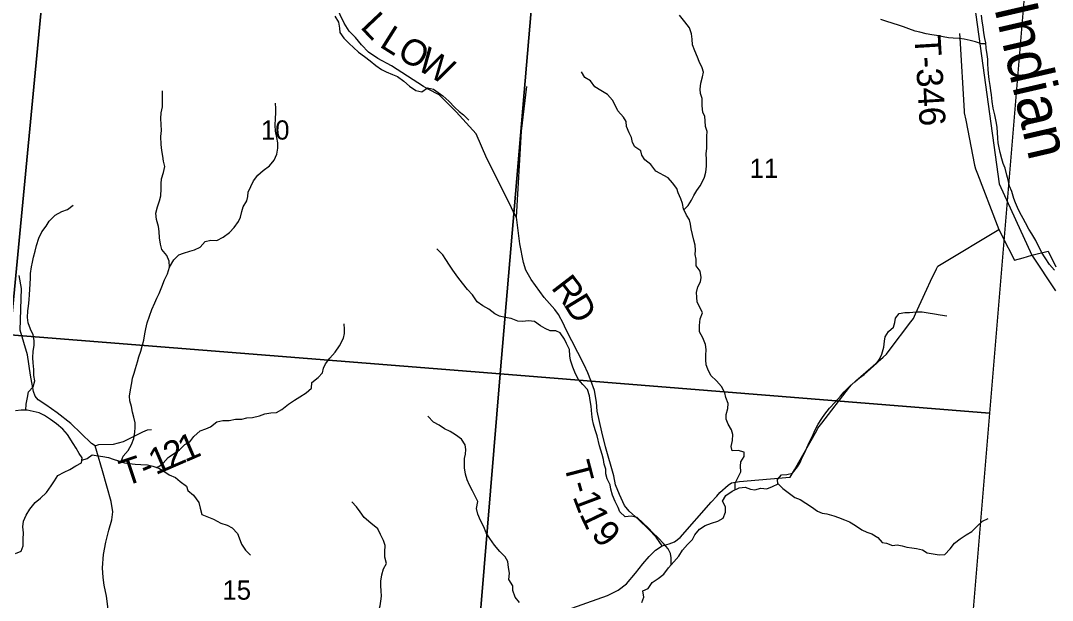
# Model space of a CAD drawing. Extents: x 1715311 to 2083412, y 146837 to 553079.
# Drawn here: x 1966796 to 1978656, y 332710 to 339371 of the extents above; entities that cross this region are included whole.
import ezdxf

# ---------------------------------------------------------------- set-up
doc = ezdxf.new("R2010")
doc.units = 0
for name, color, linetype in [('GM_X_County_Road', 7, 'Continuous'), ('GM_X_Major_River', 7, 'Continuous'), ('GM_X_Minor_River', 7, 'Continuous'), ('GM_X_Minor_River_Text', 7, 'Continuous'), ('GM_X_Section', 7, 'Continuous'), ('GM_X_Section_Text', 7, 'Continuous'), ('GM_X_Township_Road', 7, 'Continuous'), ('GM_X_Township_Road_Text', 7, 'Continuous'), ('GM_X_Township_ROW', 7, 'Continuous'), ('GM_X_US_Route', 7, 'Continuous')]:
    doc.layers.add(name, color=color, linetype=linetype)

msp = doc.modelspace()

# ---------------------------------------------------------------- linework, layer by layer
at = {"layer": 'GM_X_County_Road'}
for points in [[(1973014, 332580), (1973541, 332765), (1973665, 332826), (1973762, 332900), (1973865, 333024), (1973950, 333130), (1974021, 333212), (1974093, 333286), (1974169, 333337), (1974251, 333358), (1974312, 333383), (1974376, 333433), (1974734, 333838), (1974801, 333908), (1974835, 333951), (1974928, 334035), (1974966, 334060), (1975059, 334075), (1975638, 334124), (1975643, 334124), (1975692, 334210), (1975947, 334662), (1975962, 334688), (1976007, 334747), (1976324, 335158), (1976346, 335187), (1976397, 335231), (1976711, 335503), (1976751, 335537), (1976782, 335579), (1977030, 335912), (1977059, 335950), (1977082, 336001), (1977212, 336284), (1977213, 336287), (1977257, 336378), (1977324, 336519), (1977339, 336551), (1977397, 336586), (1978022, 336959), (1978040, 336970), (1978078, 336897), (1978079, 336895)], [(1978079, 336895), (1978221, 336620), (1978222, 336617), (1978319, 336646), (1978369, 336661), (1978419, 336676)], [(1978419, 336676), (1978610, 336723), (1978696, 336543)]]:
    msp.add_lwpolyline(points, dxfattribs=at)
at = {"layer": 'GM_X_Major_River'}
msp.add_lwpolyline([(1966736, 333250), (1966804, 333276), (1966824, 333336), (1966827, 333412), (1966831, 333486), (1966823, 333554), (1966830, 333620), (1966860, 333690), (1966902, 333759), (1966962, 333835), (1967026, 333883), (1967092, 333951), (1967149, 334025), (1967185, 334082), (1967225, 334146), (1967295, 334184), (1967363, 334214), (1967431, 334255), (1967495, 334289), (1967503, 334347), (1967468, 334397), (1967434, 334460), (1967402, 334514), (1967335, 334614), (1967281, 334678), (1967210, 334737), (1967138, 334789), (1967072, 334833), (1967011, 334864), (1966941, 334880), (1966871, 334894), (1966801, 334897), (1966737, 334889)], dxfattribs=at)
at = {"layer": 'GM_X_Minor_River'}
for points in [[(1970408, 339421), (1970452, 339355), (1970462, 339285), (1970466, 339233), (1970510, 339169), (1970574, 339109), (1970624, 339063), (1970682, 339007), (1970750, 338959), (1970814, 338908), (1970879, 338854), (1970946, 338808), (1970998, 338782), (1971072, 338752), (1971128, 338730), (1971200, 338674), (1971268, 338618), (1971340, 338570), (1971410, 338552), (1971472, 338600), (1971544, 338585), (1971596, 338545), (1971650, 338505), (1971720, 338447), (1971788, 338373), (1971838, 338325), (1971888, 338287), (1971948, 338229)], [(1974420, 337197), (1974468, 337247), (1974508, 337309), (1974536, 337361), (1974570, 337421), (1974608, 337471), (1974634, 337521), (1974656, 337572), (1974671, 337628), (1974681, 337698), (1974679, 337776), (1974677, 337842), (1974685, 337904), (1974683, 337976), (1974685, 338044), (1974687, 338096), (1974670, 338156), (1974664, 338218), (1974662, 338270), (1974638, 338320), (1974632, 338393), (1974632, 338477), (1974610, 338533), (1974606, 338585), (1974614, 338651), (1974635, 338727), (1974645, 338777), (1974631, 338829), (1974595, 338903), (1974577, 338953), (1974545, 339023), (1974521, 339091), (1974515, 339157), (1974507, 339219), (1974485, 339289), (1974431, 339359), (1974371, 339435)], [(1977892, 339103), (1977840, 339106), (1977774, 339128), (1977710, 339144), (1977644, 339159), (1977585, 339165), (1977515, 339169), (1977461, 339175), (1977401, 339185), (1977323, 339201), (1977269, 339209), (1977207, 339221), (1977133, 339239), (1977079, 339250), (1977005, 339276), (1976945, 339300), (1976887, 339318), (1976755, 339362), (1976683, 339384)], [(1978682, 336502), (1978624, 336570), (1978572, 336644), (1978532, 336712), (1978466, 336844), (1978420, 336920), (1978386, 336974), (1978347, 337046), (1978321, 337096), (1978283, 337166), (1978257, 337222), (1978231, 337276), (1978215, 337328), (1978189, 337406), (1978165, 337470), (1978147, 337540), (1978133, 337597), (1978113, 337675), (1978092, 337731), (1978074, 337783), (1978056, 337857), (1978044, 337909), (1978034, 337967), (1978028, 338019), (1978020, 338147), (1978010, 338213), (1977996, 338287), (1977977, 338367), (1977965, 338441), (1977957, 338519), (1977949, 338569), (1977943, 338625), (1977931, 338696), (1977923, 338764), (1977919, 338814), (1977915, 338876), (1977913, 338930), (1977906, 338982), (1977896, 339056), (1977890, 339116), (1977880, 339166), (1977870, 339232), (1977860, 339300), (1977850, 339366), (1977842, 339434)], [(1975010, 333982), (1975010, 334058), (1975044, 334126), (1975075, 334186), (1975071, 334250), (1975075, 334300), (1975113, 334364), (1975115, 334414), (1975043, 334432), (1974975, 334428), (1974963, 334478), (1974979, 334546), (1974983, 334616), (1974969, 334668), (1974931, 334736), (1974906, 334792), (1974908, 334844), (1974926, 334913), (1974930, 334973), (1974904, 335041), (1974892, 335095), (1974852, 335167), (1974794, 335233), (1974730, 335293), (1974696, 335365), (1974678, 335415), (1974672, 335473), (1974673, 335523), (1974677, 335593), (1974669, 335649), (1974639, 335725), (1974599, 335797), (1974599, 335869), (1974609, 335943), (1974633, 336014), (1974610, 336064), (1974572, 336138), (1974568, 336194), (1974566, 336246), (1974582, 336314), (1974612, 336368), (1974618, 336418), (1974606, 336492), (1974560, 336552), (1974560, 336630), (1974551, 336682), (1974555, 336732), (1974549, 336790), (1974535, 336850), (1974503, 336979), (1974497, 337031), (1974487, 337083), (1974451, 337135), (1974415, 337209), (1974403, 337271), (1974386, 337323), (1974354, 337391), (1974340, 337441), (1974288, 337507), (1974240, 337565), (1974100, 337641), (1974040, 337717), (1973972, 337772), (1973938, 337824), (1973924, 337874), (1973858, 337920), (1973830, 337970), (1973820, 338030), (1973792, 338082), (1973760, 338153), (1973756, 338211), (1973726, 338263), (1973660, 338335), (1973634, 338391), (1973601, 338459), (1973541, 338523), (1973467, 338568), (1973397, 338610), (1973347, 338678), (1973283, 338716), (1973243, 338784)], [(1967950, 334304), (1967976, 334365), (1968032, 334433), (1968069, 334499), (1968097, 334569), (1968109, 334641), (1968113, 334697), (1968114, 334751), (1968098, 334815), (1968082, 334871), (1968069, 334937), (1968053, 335003), (1968047, 335057), (1968059, 335127), (1968074, 335209), (1968082, 335263), (1968100, 335321), (1968116, 335375), (1968141, 335449), (1968155, 335507), (1968177, 335573), (1968193, 335631), (1968214, 335699), (1968224, 335771), (1968236, 335829), (1968252, 335899), (1968277, 335975), (1968303, 336053), (1968339, 336129), (1968361, 336182), (1968390, 336236), (1968418, 336312), (1968450, 336394), (1968484, 336462), (1968507, 336538), (1968505, 336606), (1968475, 336674), (1968420, 336740), (1968404, 336803), (1968394, 336875), (1968389, 336947), (1968381, 337005), (1968357, 337087), (1968352, 337157), (1968368, 337231), (1968392, 337301), (1968408, 337359), (1968413, 337439), (1968411, 337497), (1968415, 337555), (1968437, 337625), (1968454, 337695), (1968440, 337755), (1968430, 337813), (1968419, 337879), (1968411, 337949), (1968407, 338039), (1968416, 338107), (1968412, 338177), (1968406, 338247), (1968412, 338311), (1968427, 338381), (1968427, 338501), (1968426, 338565)], [(1968507, 336538), (1968556, 336622), (1968616, 336680), (1968668, 336698), (1968743, 336723), (1968795, 336737), (1968861, 336769), (1968917, 336835), (1968983, 336849), (1969053, 336843), (1969123, 336882), (1969196, 336936), (1969250, 336994), (1969302, 337062), (1969322, 337112), (1969340, 337176), (1969354, 337231), (1969395, 337299), (1969409, 337349), (1969411, 337399), (1969441, 337467), (1969473, 337529), (1969521, 337597), (1969583, 337648), (1969656, 337704), (1969710, 337766), (1969740, 337836), (1969752, 337904), (1969752, 337966), (1969740, 338028), (1969726, 338100), (1969721, 338170), (1969727, 338247), (1969731, 338311), (1969731, 338361), (1969727, 338421)], [(1966857, 334895), (1966861, 334964), (1966874, 335040), (1966886, 335104), (1966942, 335164), (1966960, 335232), (1966949, 335294), (1966949, 335362), (1966941, 335438), (1966936, 335496), (1966940, 335572), (1966950, 335640), (1966952, 335695), (1966939, 335761), (1966909, 335827), (1966883, 335897), (1966874, 335961), (1966880, 336037), (1966886, 336089), (1966894, 336163), (1966899, 336225), (1966901, 336281), (1966905, 336347), (1966908, 336413), (1966910, 336465), (1966922, 336541), (1966932, 336597), (1966945, 336653), (1966965, 336721), (1966979, 336789), (1967007, 336871), (1967038, 336943), (1967090, 337009), (1967126, 337067), (1967194, 337134), (1967268, 337178), (1967336, 337200), (1967400, 337249)], [(1974275, 333117), (1974276, 333197), (1974268, 333249), (1974240, 333301), (1974186, 333365), (1974124, 333427), (1974058, 333489), (1974014, 333541), (1973950, 333601), (1973884, 333661), (1973816, 333677), (1973746, 333671), (1973684, 333726), (1973666, 333777), (1973632, 333845), (1973600, 333919), (1973582, 333987), (1973572, 334037), (1973538, 334105), (1973522, 334165), (1973523, 334219), (1973505, 334273), (1973497, 334329), (1973481, 334385), (1973465, 334437), (1973451, 334487), (1973423, 334599), (1973399, 334669), (1973381, 334735), (1973369, 334787), (1973361, 334851), (1973354, 334942), (1973342, 335008), (1973334, 335060), (1973312, 335134), (1973258, 335192), (1973204, 335252), (1973168, 335330), (1973144, 335390), (1973118, 335470), (1973110, 335520), (1973107, 335594), (1973073, 335662), (1973049, 335712), (1972999, 335782), (1972947, 335806), (1972883, 335808), (1972827, 335834), (1972773, 335866), (1972705, 335914), (1972636, 335923), (1972566, 335915), (1972510, 335919), (1972434, 335947), (1972368, 335961), (1972300, 335975), (1972248, 336003), (1972178, 336057), (1972108, 336095), (1972044, 336141), (1971990, 336219), (1971934, 336282), (1971876, 336354), (1971822, 336424), (1971764, 336502), (1971726, 336562), (1971684, 336628), (1971651, 336680), (1971581, 336748)], [(1975502, 334047), (1975497, 334099), (1975543, 334153), (1975605, 334157), (1975671, 334171), (1975728, 334243), (1975756, 334295), (1975780, 334352), (1975810, 334410), (1975834, 334464), (1975864, 334532), (1975905, 334614), (1975931, 334670), (1975965, 334734), (1976007, 334799), (1976039, 334851), (1976095, 334917), (1976160, 334987), (1976222, 335055), (1976264, 335106), (1976322, 335162), (1976384, 335222), (1976439, 335266), (1976493, 335304), (1976565, 335371), (1976635, 335431), (1976671, 335483), (1976697, 335537), (1976718, 335619), (1976726, 335687), (1976734, 335737), (1976774, 335800), (1976830, 335850), (1976844, 335902), (1976854, 335952), (1976897, 336006), (1976959, 336018), (1977013, 336018), (1977091, 336026), (1977161, 336025), (1977229, 336015), (1977301, 336001), (1977367, 335991), (1977443, 335981)], [(1968504, 334358), (1968622, 334439), (1968682, 334500), (1968742, 334532), (1968787, 334592), (1968859, 334656), (1968925, 334682), (1968979, 334702), (1969051, 334763), (1969121, 334775), (1969192, 334777), (1969266, 334791), (1969338, 334791), (1969396, 334809), (1969462, 334812), (1969542, 334832), (1969604, 334852), (1969674, 334866), (1969736, 334868), (1969797, 334902), (1969877, 334965), (1969943, 335011), (1970007, 335047), (1970077, 335095), (1970140, 335147), (1970144, 335213), (1970218, 335270), (1970266, 335326), (1970276, 335376), (1970302, 335426), (1970352, 335494), (1970411, 335562), (1970461, 335635), (1970507, 335721), (1970519, 335775), (1970519, 335827), (1970515, 335889)], [(1972530, 332687), (1972480, 332745), (1972456, 332825), (1972453, 332875), (1972409, 332949), (1972415, 333023), (1972405, 333087), (1972397, 333155), (1972365, 333209), (1972303, 333273), (1972243, 333343), (1972191, 333421), (1972149, 333487), (1972121, 333553), (1972081, 333629), (1972052, 333699), (1972036, 333767), (1972052, 333845), (1972016, 333913), (1971992, 333967), (1971956, 334033), (1971930, 334094), (1971910, 334160), (1971900, 334232), (1971898, 334290), (1971900, 334340), (1971909, 334390), (1971915, 334442), (1971907, 334498), (1971865, 334562), (1971795, 334610), (1971733, 334652), (1971669, 334682), (1971607, 334722), (1971541, 334758), (1971477, 334826)], [(1967499, 334320), (1967561, 334339), (1967619, 334381), (1967689, 334370), (1967743, 334362), (1967805, 334352), (1967860, 334334), (1967920, 334313), (1967990, 334291), (1968042, 334281), (1968112, 334274), (1968179, 334270), (1968253, 334266), (1968317, 334251), (1968385, 334227), (1968452, 334187), (1968504, 334154)], [(1968356, 334237), (1968385, 334249), (1968435, 334287), (1968493, 334351), (1968504, 334358)], [(1968504, 334154), (1968575, 334123), (1968631, 334077), (1968701, 334023), (1968719, 333973), (1968783, 333917), (1968845, 333835), (1968861, 333769), (1968879, 333697), (1969015, 333641), (1969097, 333595), (1969171, 333573), (1969227, 333545), (1969289, 333479), (1969309, 333427), (1969337, 333355), (1969383, 333287), (1969437, 333231)], [(1973938, 332684), (1973960, 332748), (1973948, 332820), (1974009, 332848), (1974057, 332914), (1974123, 332962), (1974189, 333012), (1974243, 333083), (1974306, 333151), (1974364, 333219), (1974404, 333285), (1974464, 333350), (1974518, 333408), (1974547, 333462), (1974601, 333528), (1974667, 333570), (1974739, 333598), (1974809, 333619), (1974873, 333655), (1974900, 333723), (1974900, 333785), (1974866, 333849), (1974904, 333915), (1974974, 333965), (1975056, 334004), (1975124, 334010), (1975186, 333988), (1975238, 333980), (1975307, 333998), (1975375, 333990), (1975441, 334018), (1975505, 334049), (1975559, 333995), (1975621, 333949), (1975697, 333891), (1975757, 333869), (1975823, 333827), (1975887, 333783), (1975955, 333735), (1976009, 333711), (1976065, 333705), (1976145, 333683), (1976197, 333661)], [(1970907, 332405), (1970896, 332461), (1970896, 332513), (1970906, 332571), (1970928, 332647), (1970936, 332702), (1970944, 332760), (1970942, 332818), (1970936, 332878), (1970937, 332932), (1970949, 333004), (1970969, 333074), (1971001, 333134), (1970981, 333206), (1970983, 333266), (1970985, 333341), (1970969, 333399), (1970933, 333465), (1970902, 333533), (1970822, 333597), (1970746, 333663), (1970700, 333727), (1970658, 333785), (1970602, 333842)], [(1976197, 333661), (1976267, 333634), (1976323, 333612), (1976395, 333570), (1976465, 333520), (1976523, 333494), (1976583, 333474), (1976651, 333434), (1976699, 333376), (1976751, 333368), (1976817, 333342), (1976872, 333348), (1976928, 333338), (1976984, 333323), (1977040, 333313), (1977096, 333305), (1977164, 333289), (1977218, 333257), (1977286, 333243), (1977354, 333233), (1977422, 333235), (1977480, 333301), (1977531, 333368), (1977597, 333416), (1977667, 333464), (1977729, 333502), (1977791, 333564), (1977855, 333621), (1977920, 333649)]]:
    msp.add_lwpolyline(points, dxfattribs=at)
at = {"layer": 'GM_X_Section'}
for points in [[(1961571, 341425), (1967182, 341063), (1966674, 335761), (1961151, 336191)], [(1967182, 341063), (1972761, 340613), (1972308, 335314), (1966674, 335761)], [(1972761, 340613), (1978376, 340149), (1977934, 334862), (1972308, 335314)], [(1966674, 335761), (1972308, 335314), (1971868, 329980), (1966301, 330486)], [(1972308, 335314), (1977934, 334862), (1977491, 329528), (1971868, 329980)]]:
    msp.add_lwpolyline(points, close=True, dxfattribs=at)
at = {"layer": 'GM_X_Township_Road'}
for points in [[(1974169, 333337), (1974101, 333436), (1974013, 333529), (1973897, 333638), (1973791, 333735), (1973739, 333801), (1973682, 333927), (1973635, 334039), (1973616, 334142), (1973520, 334475), (1973479, 334646), (1973423, 334884), (1973417, 334986), (1973392, 335122), (1973352, 335235), (1973315, 335324), (1973273, 335415), (1973061, 335833), (1973037, 335889), (1972981, 335995), (1972936, 336052), (1972816, 336191), (1972665, 336398), (1972603, 336505), (1972577, 336591), (1972536, 336806), (1972497, 337114), (1972457, 337176), (1972418, 337262), (1972154, 337786), (1972032, 338071), (1971802, 338322), (1971609, 338518), (1971481, 338582), (1971426, 338614), (1971061, 338850), (1970901, 338935), (1970794, 339010), (1970716, 339092), (1970644, 339176), (1970574, 339249), (1970515, 339340), (1970326, 339735)], [(1977587, 339224), (1977591, 339172), (1977642, 338330), (1977643, 338313), (1977661, 338227), (1977763, 337710), (1977772, 337668), (1977794, 337610), (1978021, 337019), (1978040, 336970)], [(1967671, 334421), (1967652, 334486), (1967611, 334514), (1967375, 334743), (1967215, 334865), (1967084, 334957), (1966996, 335014), (1966964, 335056), (1966945, 335109), (1966909, 335298), (1966877, 335530), (1966789, 335816), (1966808, 336292), (1966779, 336441)], [(1967652, 334486), (1967696, 334500), (1967863, 334503), (1967977, 334534), (1968200, 334647), (1968256, 334668), (1968302, 334675)], [(1967860, 332222), (1967864, 332265), (1967860, 332296), (1967842, 332370), (1967824, 332460), (1967803, 332607), (1967782, 332757), (1967755, 332883), (1967745, 332974), (1967739, 333084), (1967747, 333238), (1967774, 333378), (1967811, 333517), (1967846, 333637), (1967857, 333726), (1967837, 333846), (1967737, 334198), (1967671, 334421)]]:
    msp.add_lwpolyline(points, dxfattribs=at)
at = {"layer": 'GM_X_Township_ROW'}
msp.add_lwpolyline([(1972497, 337114), (1972555, 338100), (1972614, 338615)], dxfattribs=at)
at = {"layer": 'GM_X_US_Route'}
msp.add_lwpolyline([(1977732, 339775), (1978044, 337497), (1978419, 336676), (1978693, 336266)], dxfattribs=at)

# ---------------------------------------------------------------- texts
at = {"layer": 'GM_X_Minor_River_Text'}
msp.add_text('Indian', height=499.9, rotation=283.0014, dxfattribs=at).set_placement((1977986, 339521))
at = {"layer": 'GM_X_Section_Text'}
for s, p in [('10', (1969558, 338004)), ('11', (1975177, 337564)), ('15', (1969116, 332718))]:
    msp.add_text(s, height=221, rotation=0, dxfattribs=at).set_placement(p)
at = {"layer": 'GM_X_Township_Road_Text'}
for s, rotation, p in [('L', 313.4014, (1970691, 339293)), ('L', 327.904, (1970909, 339078)), ('T-346', 273.3657, (1977071, 339197)), ('O', 329.6235, (1971108, 338954)), ('W', 329.6175, (1971335, 338820)), ('R', 307.5217, (1972886, 336301)), ('D', 301.4061, (1973031, 336113)), ('1', 23.3052, (1968685, 334292)), ('1', 23.2786, (1968348, 334147)), ('2', 23.3052, (1968517, 334220)), ('T', 18.5002, (1967997, 334019)), ('-', 22.5918, (1968232, 334099)), ('T', 284.5206, (1973038, 334271)), ('-', 286.019, (1973097, 334045)), ('1', 290.6288, (1973139, 333902)), ('1', 295.5336, (1973215, 333703)), ('9', 311.3287, (1973344, 333462))]:
    msp.add_text(s, height=300, rotation=rotation, dxfattribs=at).set_placement(p)

doc.saveas('drawing.dxf')
